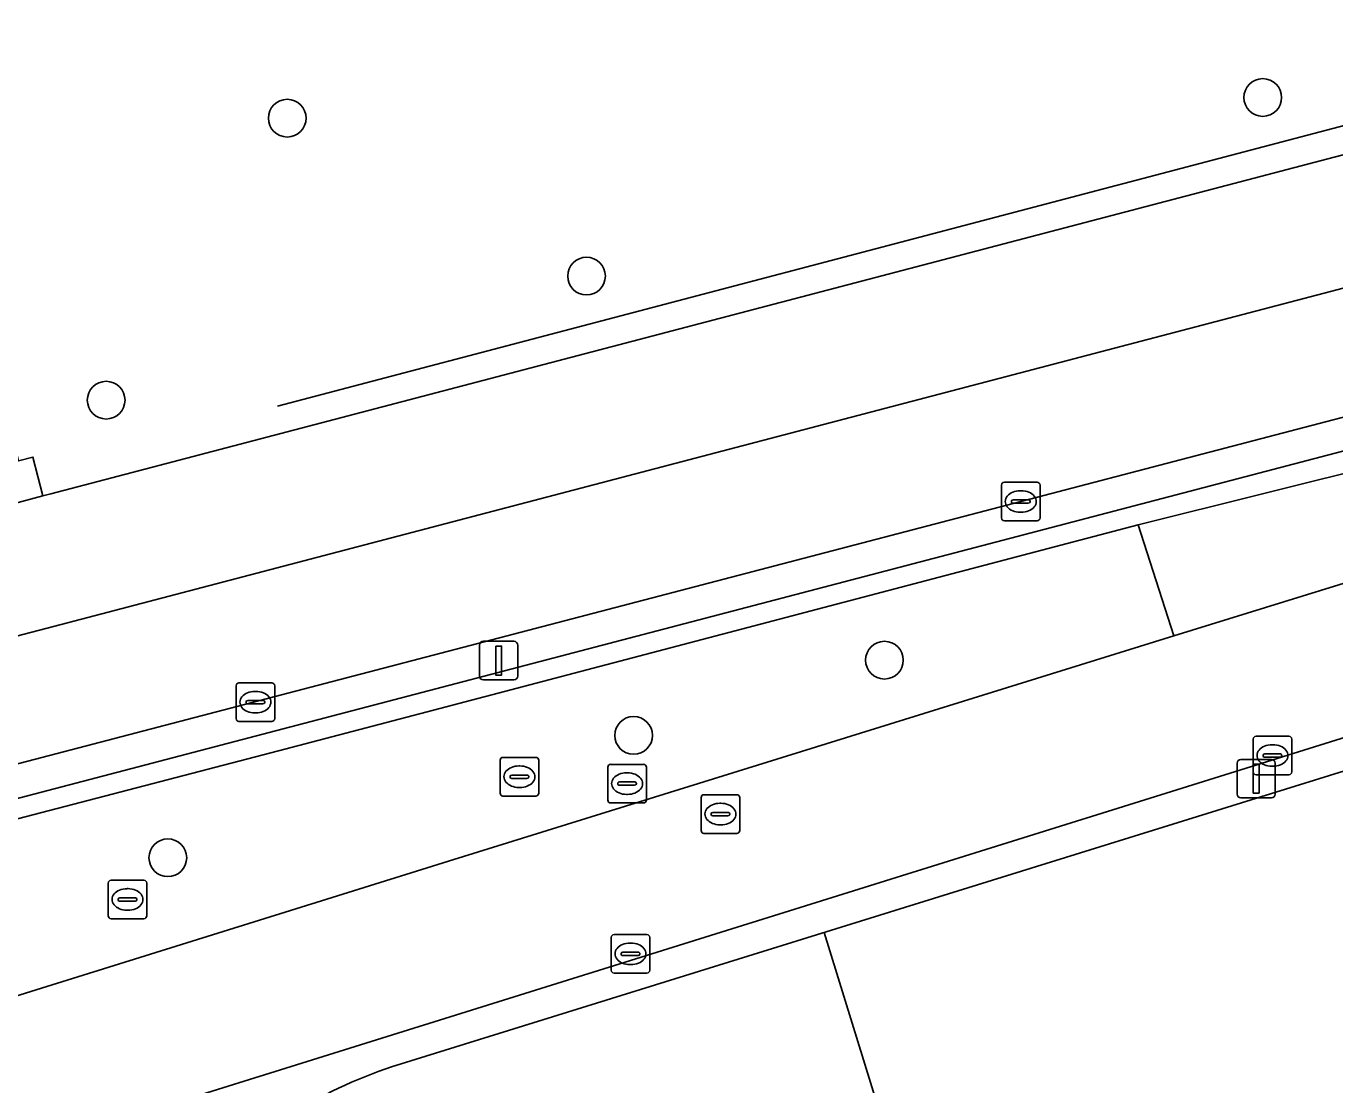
# Model space of a CAD drawing. Extents: x 160806 to 161707, y 383696 to 384148.
# Drawn here: x 161282.76 to 161316.7, y 383908.31 to 383935.76 of the extents above; entities that cross this region are included whole.
import ezdxf

# ---------------------------------------------------------------- set-up
doc = ezdxf.new("R2010")
doc.units = 0
for name, color, linetype in [('IMGEO_Berm_groen', 7, 'Continuous'), ('IMGEO_Berm_open', 7, 'Continuous'), ('IMGEO_Boom', 7, 'Continuous'), ('IMGEO_Brandkraan', 7, 'Continuous'), ('IMGEO_Fietspad_gesloten', 7, 'Continuous'), ('IMGEO_Hek', 7, 'Continuous'), ('IMGEO_Kolk', 7, 'Continuous'), ('IMGEO_Lichtmast', 7, 'Continuous'), ('IMGEO_Lijnafwatering', 7, 'Continuous'), ('IMGEO_Muur', 7, 'Continuous'), ('IMGEO_OVBaan_gesloten', 7, 'Continuous'), ('IMGEO_Rijbaan_lokaal_gesloten', 7, 'Continuous'), ('IMGEO_Rioolput', 7, 'Continuous'), ('IMGEO_Voetpad_open', 7, 'Continuous')]:
    doc.layers.add(name, color=color, linetype=linetype)

msp = doc.modelspace()

# ---------------------------------------------------------------- linework, layer by layer
at = {"layer": 'IMGEO_Berm_groen'}
msp.add_lwpolyline([(161465.14, 383986.182), (161455.902, 383982.36), (161453.055, 383981.256), (161450.194, 383980.461), (161341.031, 383952.394), (161279.919, 383936.647), (161280.177, 383935.571), (161279.794, 383935.48), (161279.911, 383935.042), (161282.439, 383924.956), (161282.559, 383924.49), (161282.934, 383924.586), (161283.186, 383923.58), (161283.395, 383923.636), (161338.43, 383938.073)], dxfattribs=at)
for points in [[(161333.408, 383926.917), (161348.98, 383931.511), (161348.878, 383932.317), (161337.37, 383929.155), (161337.273, 383929.337), (161325.854, 383926.391), (161324.599, 383926.067), (161311.6, 383922.834), (161312.521, 383919.955), (161324.775, 383923.738), (161324.823, 383923.753), (161325.594, 383924.807), (161333.359, 383926.813)], [(161312.521, 383919.955), (161311.6, 383922.834), (161293.155, 383917.981), (161289.103, 383916.915), (161279.036, 383914.297), (161280.316, 383909.941), (161290.556, 383913.125), (161293.851, 383914.15)]]:
    msp.add_lwpolyline(points, close=True, dxfattribs=at)
at = {"layer": 'IMGEO_Berm_open'}
msp.add_lwpolyline([(161325.679, 383927.037), (161337.35, 383930.092), (161348.196, 383932.928), (161348.003, 383933.747), (161346.774, 383933.426), (161277.702, 383915.373), (161277.932, 383914.538)], close=True, dxfattribs=at)
for points in [[(161356.338, 383928.679), (161356.103, 383929.561), (161355.216, 383929.267), (161286.61, 383907.849), (161287.303, 383905.621)], [(161292.235, 383908.776), (161356.338, 383928.679)]]:
    msp.add_lwpolyline(points, dxfattribs=at)
msp.add_arc((161295.93, 383897.567), 11.803, 108.2463, 136.9678, dxfattribs=at)
at = {"layer": 'IMGEO_Boom'}
for centre in [(161314.828, 383933.909), (161289.528, 383933.373), (161297.29, 383929.278), (161284.832, 383926.062), (161305.017, 383919.322), (161298.512, 383917.372), (161286.431, 383914.199)]:
    msp.add_circle(centre, 0.489, dxfattribs=at)
at = {"layer": 'IMGEO_Brandkraan'}
for p, q in [((161297.841, 383915.695), (161297.841, 383916.547)), ((161297.916, 383916.621), (161298.768, 383916.621)), ((161298.842, 383916.547), (161298.842, 383915.695)), ((161298.329, 383916.401), (161298.354, 383916.401)), ((161298.1, 383916.115), (161298.1, 383916.127)), ((161298.538, 383916.078), (161298.14, 383916.078)), ((161298.143, 383916.164), (161298.541, 383916.164)), ((161298.352, 383915.841), (161298.327, 383915.841)), ((161298.584, 383916.127), (161298.584, 383916.115)), ((161298.768, 383915.621), (161297.916, 383915.621))]:
    msp.add_line(p, q, dxfattribs=at)
for points in [[(161297.841, 383915.695), (161297.841, 383916.547)], [(161297.916, 383916.621), (161298.768, 383916.621)], [(161298.842, 383916.547), (161298.842, 383915.695)], [(161298.768, 383915.621), (161297.916, 383915.621)]]:
    msp.add_lwpolyline(points, dxfattribs=at)
for centre, radius, start, end in [((161297.918, 383916.545), 0.0765, 91.552, 178.448), ((161297.918, 383916.545), 0.0765, 91.552, 178.448), ((161298.766, 383916.545), 0.0765, 1.552, 88.448), ((161298.766, 383916.545), 0.0765, 1.552, 88.448), ((161298.14, 383916.124), 0.0403, 85.8775, 175.7526), ((161298.137, 383916.114), 0.0366, 178.938, 274.7102), ((161298.541, 383916.121), 0.043, 264.8664, 352.4533), ((161298.545, 383916.126), 0.0386, 1.7309, 96.639), ((161297.918, 383915.697), 0.0765, 181.552, 268.448), ((161297.918, 383915.697), 0.0765, 181.552, 268.448), ((161298.766, 383915.697), 0.0765, 271.552, 358.448), ((161298.766, 383915.697), 0.0765, 271.552, 358.448)]:
    msp.add_arc(centre, radius, start, end, dxfattribs=at)
for centre, major_axis, ratio, start_param, end_param in [((161298.328, 383916.121), (-0.387, 0.002), 0.722429, 4.712389, 7.853982), ((161298.353, 383916.121), (-0.39, 0.002), 0.717154, 1.570796, 4.712389)]:
    msp.add_ellipse(centre, major_axis=major_axis, ratio=ratio, start_param=start_param, end_param=end_param, dxfattribs=at)
at = {"layer": 'IMGEO_Fietspad_gesloten'}
msp.add_lwpolyline([(161359.141, 383934.313), (161355.202, 383933.171), (161333.596, 383926.503), (161324.823, 383923.753), (161324.775, 383923.738), (161312.521, 383919.955), (161293.851, 383914.15), (161290.556, 383913.125), (161280.316, 383909.941), (161279.531, 383909.823), (161280.685, 383905.999), (161286.61, 383907.849), (161355.216, 383929.267)], dxfattribs=at)
at = {"layer": 'IMGEO_Hek'}
msp.add_lwpolyline([(161344.62, 383940.54), (161341.713, 383939.705), (161289.277, 383925.908)], dxfattribs=at)
at = {"layer": 'IMGEO_Kolk'}
for p, q in [((161308.051, 383923.009), (161308.051, 383923.861)), ((161308.126, 383923.935), (161308.978, 383923.935)), ((161308.539, 383923.715), (161308.564, 383923.715)), ((161309.052, 383923.861), (161309.052, 383923.009)), ((161308.31, 383923.429), (161308.31, 383923.441)), ((161308.748, 383923.392), (161308.35, 383923.392)), ((161308.353, 383923.478), (161308.751, 383923.478)), ((161308.794, 383923.441), (161308.794, 383923.429)), ((161308.562, 383923.155), (161308.537, 383923.155)), ((161308.978, 383922.935), (161308.126, 383922.935)), ((161288.201, 383917.807), (161288.201, 383918.659)), ((161288.276, 383918.733), (161289.128, 383918.733)), ((161289.202, 383918.659), (161289.202, 383917.807)), ((161288.46, 383918.227), (161288.46, 383918.239)), ((161288.503, 383918.276), (161288.901, 383918.276)), ((161288.689, 383918.513), (161288.714, 383918.513)), ((161288.944, 383918.239), (161288.944, 383918.227)), ((161288.898, 383918.19), (161288.5, 383918.19)), ((161288.712, 383917.953), (161288.687, 383917.953)), ((161289.128, 383917.733), (161288.276, 383917.733)), ((161314.579, 383916.424), (161314.579, 383917.276)), ((161314.654, 383917.35), (161315.506, 383917.35)), ((161315.58, 383917.276), (161315.58, 383916.424)), ((161314.838, 383916.844), (161314.838, 383916.856)), ((161314.881, 383916.893), (161315.279, 383916.893)), ((161315.067, 383917.13), (161315.092, 383917.13)), ((161315.322, 383916.856), (161315.322, 383916.844)), ((161295.048, 383915.874), (161295.048, 383916.726)), ((161295.123, 383916.8), (161295.975, 383916.8)), ((161295.536, 383916.58), (161295.561, 383916.58)), ((161296.049, 383916.726), (161296.049, 383915.874)), ((161315.276, 383916.807), (161314.878, 383916.807)), ((161315.09, 383916.57), (161315.065, 383916.57)), ((161295.307, 383916.294), (161295.307, 383916.306)), ((161295.745, 383916.257), (161295.347, 383916.257)), ((161295.35, 383916.343), (161295.748, 383916.343)), ((161295.791, 383916.306), (161295.791, 383916.294)), ((161315.506, 383916.35), (161314.654, 383916.35)), ((161295.559, 383916.02), (161295.534, 383916.02)), ((161295.975, 383915.8), (161295.123, 383915.8)), ((161284.885, 383912.692), (161284.885, 383913.544)), ((161284.96, 383913.618), (161285.812, 383913.618)), ((161285.886, 383913.544), (161285.886, 383912.692)), ((161285.144, 383913.112), (161285.144, 383913.124)), ((161285.187, 383913.161), (161285.585, 383913.161)), ((161285.373, 383913.398), (161285.398, 383913.398)), ((161285.628, 383913.124), (161285.628, 383913.112)), ((161285.582, 383913.075), (161285.184, 383913.075)), ((161285.396, 383912.838), (161285.371, 383912.838)), ((161285.812, 383912.618), (161284.96, 383912.618)), ((161297.93, 383911.282), (161297.93, 383912.134)), ((161298.005, 383912.208), (161298.857, 383912.208)), ((161298.931, 383912.134), (161298.931, 383911.282)), ((161298.418, 383911.988), (161298.443, 383911.988)), ((161298.189, 383911.702), (161298.189, 383911.714)), ((161298.627, 383911.665), (161298.229, 383911.665)), ((161298.232, 383911.751), (161298.63, 383911.751)), ((161298.441, 383911.428), (161298.416, 383911.428)), ((161298.673, 383911.714), (161298.673, 383911.702)), ((161298.857, 383911.208), (161298.005, 383911.208))]:
    msp.add_line(p, q, dxfattribs=at)
for points in [[(161308.051, 383923.009), (161308.051, 383923.861)], [(161308.126, 383923.935), (161308.978, 383923.935)], [(161309.052, 383923.861), (161309.052, 383923.009)], [(161308.978, 383922.935), (161308.126, 383922.935)], [(161288.201, 383917.807), (161288.201, 383918.659)], [(161288.276, 383918.733), (161289.128, 383918.733)], [(161289.202, 383918.659), (161289.202, 383917.807)], [(161289.128, 383917.733), (161288.276, 383917.733)], [(161314.579, 383916.424), (161314.579, 383917.276)], [(161314.654, 383917.35), (161315.506, 383917.35)], [(161315.58, 383917.276), (161315.58, 383916.424)], [(161295.048, 383915.874), (161295.048, 383916.726)], [(161295.123, 383916.8), (161295.975, 383916.8)], [(161296.049, 383916.726), (161296.049, 383915.874)], [(161315.506, 383916.35), (161314.654, 383916.35)], [(161295.975, 383915.8), (161295.123, 383915.8)], [(161284.885, 383912.692), (161284.885, 383913.544)], [(161284.96, 383913.618), (161285.812, 383913.618)], [(161285.886, 383913.544), (161285.886, 383912.692)], [(161285.812, 383912.618), (161284.96, 383912.618)], [(161297.93, 383911.282), (161297.93, 383912.134)], [(161298.005, 383912.208), (161298.857, 383912.208)], [(161298.931, 383912.134), (161298.931, 383911.282)], [(161298.857, 383911.208), (161298.005, 383911.208)]]:
    msp.add_lwpolyline(points, dxfattribs=at)
for centre, radius, start, end in [((161308.128, 383923.859), 0.0765, 91.552, 178.448), ((161308.128, 383923.859), 0.0765, 91.552, 178.448), ((161308.976, 383923.859), 0.0765, 1.552, 88.448), ((161308.976, 383923.859), 0.0765, 1.552, 88.448), ((161308.35, 383923.438), 0.0403, 85.8775, 175.7526), ((161308.347, 383923.428), 0.0366, 178.938, 274.7102), ((161308.751, 383923.435), 0.043, 264.8664, 352.4533), ((161308.755, 383923.44), 0.0386, 1.7309, 96.639), ((161308.128, 383923.011), 0.0765, 181.552, 268.448), ((161308.128, 383923.011), 0.0765, 181.552, 268.448), ((161308.976, 383923.011), 0.0765, 271.552, 358.448), ((161308.976, 383923.011), 0.0765, 271.552, 358.448), ((161288.278, 383918.657), 0.0765, 91.552, 178.448), ((161288.278, 383918.657), 0.0765, 91.552, 178.448), ((161289.126, 383918.657), 0.0765, 1.552, 88.448), ((161289.126, 383918.657), 0.0765, 1.552, 88.448), ((161288.5, 383918.236), 0.0403, 85.8775, 175.7526), ((161288.497, 383918.226), 0.0366, 178.938, 274.7102), ((161288.901, 383918.233), 0.043, 264.8664, 352.4533), ((161288.905, 383918.238), 0.0386, 1.7309, 96.639), ((161288.278, 383917.809), 0.0765, 181.552, 268.448), ((161288.278, 383917.809), 0.0765, 181.552, 268.448), ((161289.126, 383917.809), 0.0765, 271.552, 358.448), ((161289.126, 383917.809), 0.0765, 271.552, 358.448), ((161314.656, 383917.274), 0.0765, 91.552, 178.448), ((161314.656, 383917.274), 0.0765, 91.552, 178.448), ((161315.504, 383917.274), 0.0765, 1.552, 88.448), ((161315.504, 383917.274), 0.0765, 1.552, 88.448), ((161314.878, 383916.853), 0.0403, 85.8775, 175.7526), ((161314.875, 383916.843), 0.0366, 178.938, 274.7102), ((161315.279, 383916.85), 0.043, 264.8664, 352.4533), ((161315.283, 383916.855), 0.0386, 1.7309, 96.639), ((161295.125, 383916.724), 0.0765, 91.552, 178.448), ((161295.125, 383916.724), 0.0765, 91.552, 178.448), ((161295.973, 383916.724), 0.0765, 1.552, 88.448), ((161295.973, 383916.724), 0.0765, 1.552, 88.448), ((161295.347, 383916.303), 0.0403, 85.8775, 175.7526), ((161295.344, 383916.293), 0.0366, 178.938, 274.7102), ((161295.748, 383916.3), 0.043, 264.8664, 352.4533), ((161295.752, 383916.305), 0.0386, 1.7309, 96.639), ((161314.656, 383916.426), 0.0765, 181.552, 268.448), ((161314.656, 383916.426), 0.0765, 181.552, 268.448), ((161315.504, 383916.426), 0.0765, 271.552, 358.448), ((161315.504, 383916.426), 0.0765, 271.552, 358.448), ((161295.125, 383915.876), 0.0765, 181.552, 268.448), ((161295.125, 383915.876), 0.0765, 181.552, 268.448), ((161295.973, 383915.876), 0.0765, 271.552, 358.448), ((161295.973, 383915.876), 0.0765, 271.552, 358.448), ((161284.962, 383913.542), 0.0765, 91.552, 178.448), ((161284.962, 383913.542), 0.0765, 91.552, 178.448), ((161285.81, 383913.542), 0.0765, 1.552, 88.448), ((161285.81, 383913.542), 0.0765, 1.552, 88.448), ((161285.184, 383913.121), 0.0403, 85.8775, 175.7526), ((161285.181, 383913.111), 0.0366, 178.938, 274.7102), ((161285.585, 383913.118), 0.043, 264.8664, 352.4533), ((161285.589, 383913.123), 0.0386, 1.7309, 96.639), ((161284.962, 383912.694), 0.0765, 181.552, 268.448), ((161284.962, 383912.694), 0.0765, 181.552, 268.448), ((161285.81, 383912.694), 0.0765, 271.552, 358.448), ((161285.81, 383912.694), 0.0765, 271.552, 358.448), ((161298.007, 383912.132), 0.0765, 91.552, 178.448), ((161298.007, 383912.132), 0.0765, 91.552, 178.448), ((161298.855, 383912.132), 0.0765, 1.552, 88.448), ((161298.855, 383912.132), 0.0765, 1.552, 88.448), ((161298.229, 383911.711), 0.0403, 85.8775, 175.7526), ((161298.226, 383911.701), 0.0366, 178.938, 274.7102), ((161298.63, 383911.708), 0.043, 264.8664, 352.4533), ((161298.634, 383911.713), 0.0386, 1.7309, 96.639), ((161298.007, 383911.284), 0.0765, 181.552, 268.448), ((161298.007, 383911.284), 0.0765, 181.552, 268.448), ((161298.855, 383911.284), 0.0765, 271.552, 358.448), ((161298.855, 383911.284), 0.0765, 271.552, 358.448)]:
    msp.add_arc(centre, radius, start, end, dxfattribs=at)
for centre, major_axis, ratio, start_param, end_param in [((161308.538, 383923.435), (-0.387, 0.002), 0.722429, 4.712389, 7.853982), ((161308.563, 383923.435), (-0.39, 0.002), 0.717154, 1.570796, 4.712389), ((161288.688, 383918.233), (-0.387, 0.002), 0.722429, 4.712389, 7.853982), ((161288.713, 383918.233), (-0.39, 0.002), 0.717154, 1.570796, 4.712389), ((161315.066, 383916.85), (-0.387, 0.002), 0.722429, 4.712389, 7.853982), ((161315.091, 383916.85), (-0.39, 0.002), 0.717154, 1.570796, 4.712389), ((161295.535, 383916.3), (-0.387, 0.002), 0.722429, 4.712389, 7.853982), ((161295.56, 383916.3), (-0.39, 0.002), 0.717154, 1.570796, 4.712389), ((161285.372, 383913.118), (-0.387, 0.002), 0.722429, 4.712389, 7.853982), ((161285.397, 383913.118), (-0.39, 0.002), 0.717154, 1.570796, 4.712389), ((161298.417, 383911.708), (-0.387, 0.002), 0.722429, 4.712389, 7.853982), ((161298.442, 383911.708), (-0.39, 0.002), 0.717154, 1.570796, 4.712389)]:
    msp.add_ellipse(centre, major_axis=major_axis, ratio=ratio, start_param=start_param, end_param=end_param, dxfattribs=at)
at = {"layer": 'IMGEO_Lichtmast'}
for p, q in [((161294.515, 383918.91), (161294.515, 383919.71)), ((161294.515, 383919.71), (161294.515, 383918.91)), ((161294.615, 383919.81), (161295.405, 383919.81)), ((161295.405, 383919.81), (161294.615, 383919.81)), ((161295.505, 383919.71), (161295.505, 383918.91)), ((161295.505, 383918.91), (161295.505, 383919.71)), ((161295.405, 383918.81), (161294.615, 383918.81)), ((161294.615, 383918.81), (161295.405, 383918.81)), ((161314.163, 383915.849), (161314.163, 383916.649)), ((161314.163, 383916.649), (161314.163, 383915.849)), ((161314.263, 383916.749), (161315.053, 383916.749)), ((161315.053, 383916.749), (161314.263, 383916.749)), ((161315.153, 383916.649), (161315.153, 383915.849)), ((161315.153, 383915.849), (161315.153, 383916.649)), ((161315.053, 383915.749), (161314.263, 383915.749)), ((161314.263, 383915.749), (161315.053, 383915.749))]:
    msp.add_line(p, q, dxfattribs=at)
for points in [[(161294.935, 383919.685), (161295.085, 383919.685), (161295.085, 383918.935), (161294.935, 383918.935), (161294.935, 383919.685)], [(161314.583, 383916.624), (161314.733, 383916.624), (161314.733, 383915.874), (161314.583, 383915.874), (161314.583, 383916.624)]]:
    msp.add_lwpolyline(points, dxfattribs=at)
for centre, start, end in [((161294.615, 383919.71), 90, 180), ((161294.615, 383919.71), 90, 180), ((161295.405, 383919.71), 0, 90), ((161295.405, 383919.71), 360, 90), ((161294.615, 383918.91), 180, 270), ((161294.615, 383918.91), 180, 270), ((161295.405, 383918.91), 270, 0), ((161295.405, 383918.91), 270, 0), ((161314.263, 383916.649), 90, 180), ((161314.263, 383916.649), 90, 180), ((161315.053, 383916.649), 0, 90), ((161315.053, 383916.649), 360, 90), ((161314.263, 383915.849), 180, 270), ((161314.263, 383915.849), 180, 270), ((161315.053, 383915.849), 270, 0), ((161315.053, 383915.849), 270, 0)]:
    msp.add_arc(centre, 0.1, start, end, dxfattribs=at)
at = {"layer": 'IMGEO_Lijnafwatering'}
msp.add_lwpolyline([(161303.454, 383912.26), (161305.198, 383906.61)], dxfattribs=at)
at = {"layer": 'IMGEO_Muur'}
msp.add_lwpolyline([(161311.6, 383922.834), (161324.599, 383926.067), (161325.854, 383926.391), (161325.796, 383926.608), (161325.679, 383927.037), (161277.932, 383914.538), (161278.067, 383914.045), (161279.036, 383914.297), (161289.103, 383916.915), (161293.155, 383917.981)], close=True, dxfattribs=at)
at = {"layer": 'IMGEO_OVBaan_gesloten'}
msp.add_lwpolyline([(161362.917, 383930.376), (161360.553, 383929.822), (161356.338, 383928.679), (161292.235, 383908.776)], dxfattribs=at)
msp.add_arc((161295.93, 383897.567), 11.803, 108.2463, 136.9678, dxfattribs=at)
at = {"layer": 'IMGEO_Rijbaan_lokaal_gesloten'}
for points in [[(161338.43, 383938.073), (161283.395, 383923.636), (161283.186, 383923.58), (161275.982, 383921.634), (161276.851, 383918.472), (161283.302, 383920.155), (161339.879, 383934.985), (161345.531, 383936.441), (161347.728, 383936.995), (161359.888, 383939.56), (161381.365, 383943.519), (161390.277, 383945.313), (161397.831, 383946.998), (161407.322, 383949.343), (161441.236, 383958.109), (161469.933, 383965.622)], [(161459.886, 383959.608), (161468.81, 383961.932), (161470.146, 383962.309), (161470.599, 383962.424), (161469.933, 383965.622), (161441.236, 383958.109), (161407.322, 383949.343), (161397.831, 383946.998), (161390.277, 383945.313), (161381.365, 383943.519), (161359.888, 383939.56), (161347.728, 383936.995), (161345.531, 383936.441), (161339.879, 383934.985), (161283.302, 383920.155), (161276.851, 383918.472), (161277.702, 383915.373), (161346.774, 383933.426), (161348.003, 383933.747)]]:
    msp.add_lwpolyline(points, dxfattribs=at)
at = {"layer": 'IMGEO_Rioolput'}
for p, q in [((161300.336, 383915.832), (161301.188, 383915.832)), ((161300.261, 383914.906), (161300.261, 383915.758)), ((161300.749, 383915.612), (161300.774, 383915.612)), ((161301.262, 383915.758), (161301.262, 383914.906)), ((161300.52, 383915.326), (161300.52, 383915.338)), ((161300.958, 383915.289), (161300.56, 383915.289)), ((161300.563, 383915.375), (161300.961, 383915.375)), ((161301.004, 383915.338), (161301.004, 383915.326)), ((161301.188, 383914.832), (161300.336, 383914.832)), ((161300.772, 383915.052), (161300.747, 383915.052))]:
    msp.add_line(p, q, dxfattribs=at)
for points in [[(161300.336, 383915.832), (161301.188, 383915.832)], [(161300.261, 383914.906), (161300.261, 383915.758)], [(161301.262, 383915.758), (161301.262, 383914.906)], [(161301.188, 383914.832), (161300.336, 383914.832)]]:
    msp.add_lwpolyline(points, dxfattribs=at)
for centre, radius, start, end in [((161300.338, 383915.756), 0.0765, 91.552, 178.448), ((161300.338, 383915.756), 0.0765, 91.552, 178.448), ((161301.186, 383915.756), 0.0765, 1.552, 88.448), ((161301.186, 383915.756), 0.0765, 1.552, 88.448), ((161300.56, 383915.335), 0.0403, 85.8775, 175.7526), ((161300.557, 383915.325), 0.0366, 178.938, 274.7102), ((161300.961, 383915.332), 0.043, 264.8664, 352.4533), ((161300.965, 383915.337), 0.0386, 1.7309, 96.639), ((161300.338, 383914.908), 0.0765, 181.552, 268.448), ((161300.338, 383914.908), 0.0765, 181.552, 268.448), ((161301.186, 383914.908), 0.0765, 271.552, 358.448), ((161301.186, 383914.908), 0.0765, 271.552, 358.448)]:
    msp.add_arc(centre, radius, start, end, dxfattribs=at)
for centre, major_axis, ratio, start_param, end_param in [((161300.748, 383915.332), (-0.387, 0.002), 0.722429, 4.712389, 7.853982), ((161300.773, 383915.332), (-0.39, 0.002), 0.717154, 1.570796, 4.712389)]:
    msp.add_ellipse(centre, major_axis=major_axis, ratio=ratio, start_param=start_param, end_param=end_param, dxfattribs=at)
at = {"layer": 'IMGEO_Voetpad_open'}
msp.add_lwpolyline([(161282.559, 383924.49), (161275.68, 383922.733), (161275.982, 383921.634), (161283.186, 383923.58), (161282.934, 383924.586)], close=True, dxfattribs=at)

doc.saveas('drawing.dxf')
